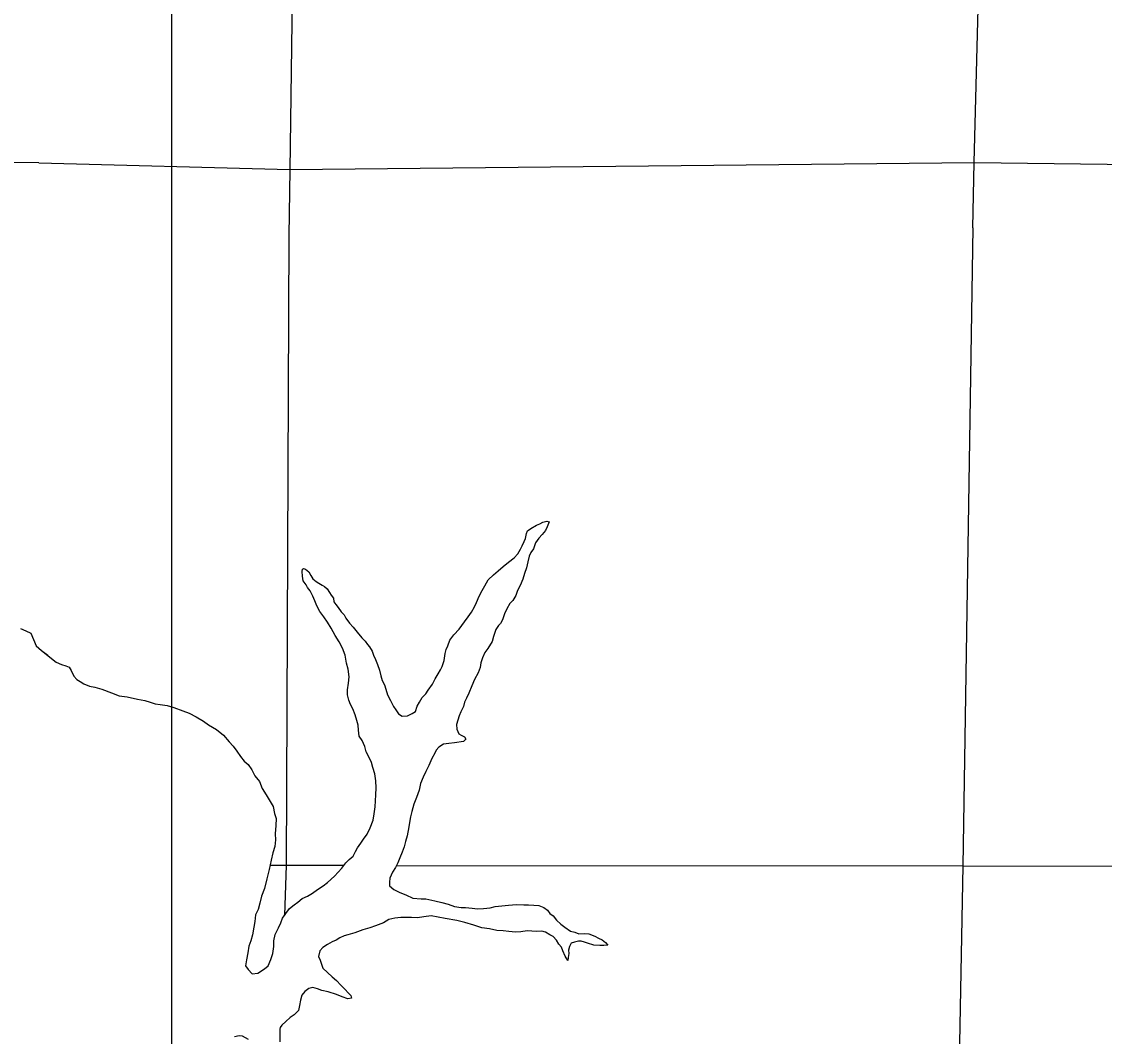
# Model space of a CAD drawing. Extents: x 77230 to 630905, y 790554 to 1662844.
# Drawn here: x 294737 to 303084, y 1542010 to 1549835 of the extents above; entities that cross this region are included whole.
import ezdxf

# ---------------------------------------------------------------- set-up
doc = ezdxf.new("R2010")
doc.units = 0
for name, color, linetype in [('Level 16', 7, 'Continuous'), ('Level 17', 7, 'Continuous'), ('Level 28', 7, 'Continuous')]:
    doc.layers.add(name, color=color, linetype=linetype)

msp = doc.modelspace()

# ---------------------------------------------------------------- linework, layer by layer
at = {"layer": 'Level 16'}
for p, q in [((296653.1, 1543329.5), (296777.5, 1543329.6)), ((296777.5, 1543329.6), (296763.6, 1542941)), ((296777.5, 1543329.6), (297223.8, 1543329.1)), ((297630, 1543328.7), (301993.8, 1543324.1)), ((301993.8, 1543324.1), (301902.1, 1538376.8)), ((301993.8, 1543324.1), (307299, 1543318.4))]:
    msp.add_line(p, q, dxfattribs=at)
for points in [[(296873.2, 1553824), (296804, 1548691.9), (296798, 1548185.7)], [(302069.9, 1548243.8), (302079.9, 1548748), (302211.6, 1553798.6)], [(294870.5, 1548747.2), (291575, 1548789.3)], [(294870.5, 1548747.2), (296805.9, 1548693.9), (302083.9, 1548748.1), (306170.5, 1548696.9)], [(302069.9, 1548243.8), (301993.8, 1543324.1)], [(296798, 1548185.7), (296777.5, 1543329.6)]]:
    msp.add_lwpolyline(points, dxfattribs=at)
at = {"layer": 'Level 17'}
for points in [[(297993.7, 1544908.1), (298003.2, 1544962.3), (298011, 1544992.4), (298022.7, 1545022.6), (298038.3, 1545064.8), (298069.9, 1545105.2), (298109.5, 1545149.7), (298150.9, 1545206.2), (298180.5, 1545244.5), (298206.2, 1545280.8), (298227.8, 1545323.1), (298243.5, 1545355.3), (298265, 1545405.6), (298286.6, 1545447.9), (298308.3, 1545484.2), (298333.8, 1545530.5), (298375.4, 1545569), (298411.1, 1545599.4), (298448.8, 1545633.8), (298490.4, 1545666.3), (298534.1, 1545700.8), (298561.8, 1545731.1), (298583.4, 1545767.4), (298597.2, 1545791.5), (298610.9, 1545825.7), (298620.7, 1545849.9), (298630.3, 1545888), (298638.1, 1545908.1), (298661.9, 1545926.4), (298705.7, 1545950.9), (298731.5, 1545961.1), (298755.4, 1545975.4), (298785.3, 1545983.7), (298805.3, 1545977.9), (298787.7, 1545939.7), (298775.9, 1545911.5), (298750.2, 1545879.2), (298724.5, 1545852.9), (298698.9, 1545816.6), (298683.3, 1545768.3), (298661.6, 1545740.1), (298649.8, 1545713.9), (298640.2, 1545669.8), (298630.6, 1545623.6), (298615.1, 1545579.4), (298601.5, 1545535.2), (298579.9, 1545486.9), (298560.3, 1545448.6), (298546.6, 1545410.4), (298523, 1545370.1), (298501.2, 1545347.9), (298477.6, 1545305.6), (298460, 1545267.3), (298444.4, 1545223.1), (298428.7, 1545192.9), (298414.8, 1545178.7), (298393.1, 1545146.5), (298375.6, 1545094.2), (298364, 1545054), (298330.5, 1545001.6), (298308.8, 1544971.3), (298289.2, 1544929.1), (298277.5, 1544890.9), (298271.9, 1544854.8), (298256.2, 1544814.6), (298228.7, 1544762.2), (298209.2, 1544713.9), (298183.7, 1544655.6), (298168.1, 1544617.4), (298152.4, 1544587.2), (298142.7, 1544555), (298123.1, 1544512.7), (298111.4, 1544480.6), (298099.7, 1544448.4), (298090, 1544414.3), (298092.3, 1544380.2), (298108.6, 1544342.3), (298126.6, 1544332.5), (298150.7, 1544318.7), (298162.9, 1544302.8), (298143.1, 1544282.6), (298073.2, 1544273.9), (298031.3, 1544269.4), (297989.4, 1544263), (297953.7, 1544240.6), (297931.9, 1544216.4), (297922.1, 1544194.2), (297900.5, 1544154), (297877, 1544099.6), (297853.5, 1544051.3), (297831.9, 1544009), (297812.3, 1543958.8), (297800.8, 1543908.6), (297781.3, 1543852.3), (297759.8, 1543800), (297744.3, 1543743.7), (297734.7, 1543703.6), (297727.1, 1543659.4), (297723.4, 1543625.3), (297710, 1543557.1), (297696.4, 1543512.9)], [(297447.3, 1543676.7), (297454.8, 1543726.8), (297462.3, 1543779), (297465.9, 1543825.1), (297467.5, 1543873.2), (297471, 1543925.3), (297468.5, 1543981.4), (297460.1, 1544035.4), (297445.7, 1544083.3), (297433.3, 1544121.3), (297417, 1544161.2), (297394.6, 1544205), (297384.3, 1544245), (297361.9, 1544290.9), (297339.7, 1544324.7), (297333.3, 1544370.7), (297330.9, 1544408.7), (297320.6, 1544446.7), (297308.2, 1544488.6), (297289.9, 1544534.5), (297273.6, 1544568.4), (297259.3, 1544602.3), (297248.9, 1544644.3), (297248.6, 1544682.4), (297258.2, 1544732.5), (297261.7, 1544782.7), (297255.2, 1544842.7), (297240.8, 1544886.6), (297230.3, 1544950.6), (297211.8, 1545002.5), (297185.4, 1545052.3), (297155, 1545100.1), (297124.6, 1545157.9), (297096.2, 1545203.7), (297067.8, 1545245.5), (297035.5, 1545287.2), (297013.2, 1545329.1), (296998.8, 1545369), (296982.5, 1545404.9), (296962.2, 1545446.8), (296942, 1545472.6), (296929.8, 1545492.5), (296907.6, 1545522.4), (296901.3, 1545558.4), (296901, 1545594.4), (296902.8, 1545612.5), (296910.7, 1545618.6), (296926.8, 1545612.7), (296950.9, 1545590.9), (296967.1, 1545565), (296983.4, 1545539.1), (297007.5, 1545517.3), (297027.6, 1545503.5), (297053.7, 1545489.8), (297071.8, 1545479.9), (297093.9, 1545462.1), (297110.2, 1545432.2), (297124.3, 1545412.3), (297140.5, 1545388.5), (297144.7, 1545360.4), (297158.9, 1545340.6), (297177.1, 1545316.7), (297201.3, 1545284.9), (297223.5, 1545261.1), (297237.7, 1545235.2), (297266, 1545197.4), (297294.3, 1545165.6), (297324.6, 1545125.8), (297358.9, 1545084.1), (297385.1, 1545056.3), (297403.3, 1545032.5), (297419.5, 1545012.6), (297439.7, 1544980.7), (297450, 1544948.8), (297464.3, 1544914.9), (297480.6, 1544877), (297495, 1544835.1), (297505.3, 1544791.1), (297517.6, 1544755.2), (297533.9, 1544721.3), (297544.2, 1544687.3), (297558.6, 1544643.4), (297580.9, 1544599.5), (297603.3, 1544553.7), (297621.5, 1544527.8), (297641.8, 1544498), (297669.9, 1544480.2), (297711.8, 1544480.6), (297747.6, 1544499), (297773.5, 1544515.3), (297787.1, 1544555.5), (297804.8, 1544587.7), (297824.4, 1544624), (297852.2, 1544650.3), (297871.9, 1544680.5), (297905.4, 1544724.9), (297925.1, 1544767.2), (297948.7, 1544805.5), (297966.4, 1544835.7), (297978.2, 1544861.9), (297993.7, 1544908.1)], [(294729.2, 1545153.9), (294769.3, 1545138.2), (294809.4, 1545118.4), (294827.7, 1545070.5), (294850, 1545020.6), (294890.2, 1544984.8), (294938.3, 1544949)], [(294890.2, 1544984.8), (295003.4, 1544894.5), (295043.5, 1544876.9), (295077.6, 1544867.2), (295103.6, 1544857.4), (295119.8, 1544831.5), (295140.2, 1544787.7), (295162.4, 1544761.8), (295188.5, 1544746.1), (295216.6, 1544728.3), (295260.7, 1544710.7), (295300.7, 1544703.1), (295356.8, 1544687.6), (295431, 1544658.3), (295489.1, 1544634.9), (295551.1, 1544627.5), (295631.2, 1544610.2), (295687.2, 1544598.8), (295727.3, 1544587.2), (295767.3, 1544573.5), (295805.3, 1544567.9), (295859.3, 1544560.4), (295911.4, 1544544.9), (295979.6, 1544519.5), (296029.7, 1544502), (296081.8, 1544474.5), (296138.1, 1544441), (296178.3, 1544413.3), (296238.5, 1544375.9), (296292.8, 1544332.3), (296337.2, 1544280.7), (296367.5, 1544248.9), (296395.8, 1544209.2), (296424.1, 1544169.4), (296452.4, 1544131.6), (296482.6, 1544105.8), (296512.9, 1544066.1), (296535.3, 1544018.2), (296571.7, 1543974.5), (296592.1, 1543922.6), (296622.5, 1543872.8), (296646.8, 1543835), (296677.2, 1543783.2), (296687.7, 1543729.3), (296700, 1543689.3), (296696.5, 1543635.2), (296693.1, 1543573.1), (296695.5, 1543525), (296689.9, 1543474.9), (296674.4, 1543424.6), (296660.9, 1543368.4), (296645.6, 1543298.1), (296628.2, 1543225.8), (296608.9, 1543149.5), (296585.4, 1543091.2), (296573.9, 1543037), (296560.4, 1542988.8), (296540.8, 1542946.5), (296535.2, 1542896.4), (296527.6, 1542852.2), (296518.2, 1542792), (296504.6, 1542747.8), (296489, 1542705.6), (296481.4, 1542655.5), (296471.9, 1542601.3), (296464.3, 1542555.1), (296482.6, 1542525.3), (296514.8, 1542491.5), (296558.7, 1542498), (296608.4, 1542530.5), (296638.1, 1542552.8), (296657.7, 1542603.1), (296673.2, 1542649.4), (296682.8, 1542703.5), (296682.4, 1542747.6), (296691.9, 1542795.8), (296717.5, 1542846.1), (296735.1, 1542884.3), (296748.7, 1542922.5), (296774.4, 1542956.9), (296802, 1542997.2), (296837.7, 1543023.6), (296867.5, 1543045.9), (296901.2, 1543072.3), (296941, 1543090.7), (296978.8, 1543115.1), (297018.5, 1543143.6), (297062.2, 1543172.1), (297095.9, 1543196.4), (297149.4, 1543245), (297204.8, 1543307.7), (297236.4, 1543348.1), (297262.1, 1543374.4), (297291.9, 1543398.7), (297311.5, 1543435), (297327.3, 1543463.2), (297352.9, 1543499.5), (297372.6, 1543531.7), (297400.2, 1543570.1), (297423.8, 1543618.4), (297447.3, 1543676.7)], [(297696.4, 1543512.9), (297686.8, 1543472.7), (297671.2, 1543430.5), (297653.6, 1543386.3), (297637.9, 1543348), (297620.3, 1543311.8), (297596.6, 1543275.5), (297577, 1543229.2), (297573.3, 1543199.2), (297573.6, 1543171.1), (297607.8, 1543141.4), (297653.9, 1543119.8), (297698, 1543100.2), (297752.2, 1543076.7), (297816.2, 1543069.4), (297852.1, 1543069.7), (297922.2, 1543056.4), (297976.2, 1543042.9), (298024.3, 1543029.3), (298074.4, 1543011.8), (298126.4, 1543004.3), (298160.3, 1543004.7), (298210.3, 1542999.1), (298231, 1542996.2)], [(297673.8, 1543437.8), (297671.2, 1543430.5), (297653.6, 1543386.3), (297637.9, 1543348), (297620.3, 1543311.8), (297596.6, 1543275.5), (297577, 1543229.2), (297573.3, 1543199.2), (297573.6, 1543171.1), (297607.8, 1543141.4), (297653.9, 1543119.8), (297698, 1543100.2), (297752.2, 1543076.7), (297816.2, 1543069.4), (297852.1, 1543069.7), (297922.2, 1543056.4), (297976.2, 1543042.9), (298024.3, 1543029.3), (298074.4, 1543011.8), (298126.4, 1543004.3), (298160.3, 1543004.7), (298210.3, 1542999.1), (298250.3, 1542993.5), (298298.2, 1542996), (298348.1, 1543002.5), (298388, 1543010.9), (298439.9, 1543017.4), (298491.8, 1543022), (298551.7, 1543026.6), (298609.6, 1543023.1), (298643.6, 1543025.5), (298685.6, 1543021.9), (298725.5, 1543018.3), (298763.6, 1543002.6), (298791.8, 1542982.9), (298810, 1542957), (298834.1, 1542939.2), (298860.4, 1542907.4), (298894.6, 1542875.7), (298924.8, 1542852), (298969, 1542822.4), (299003, 1542812.7), (299033.1, 1542801), (299075, 1542803.4), (299111, 1542799.7), (299157.1, 1542782.2), (299183.2, 1542766.4), (299213.3, 1542754.7), (299237.4, 1542732.9), (299255.6, 1542713), (299225.7, 1542710.7), (299193.7, 1542710.4), (299149.7, 1542714), (299099.7, 1542727.5), (299077.6, 1542735.3), (299049.6, 1542745), (299029.6, 1542744.8), (298999.7, 1542736.5), (298973.8, 1542728.3), (298960, 1542704.1), (298954.3, 1542674), (298956.5, 1542650), (298950.8, 1542617.8), (298949, 1542595.8), (298926.7, 1542629.6), (298908.4, 1542669.5), (298898.2, 1542697.5), (298878, 1542721.3), (298859.7, 1542751.2), (298835.5, 1542779), (298809.4, 1542792.7), (298775.3, 1542814.4), (298747.3, 1542820.2), (298705.3, 1542819.7), (298633.4, 1542823), (298585.5, 1542816.6), (298543.6, 1542814.1), (298493.6, 1542819.7), (298449.6, 1542823.2), (298401.6, 1542826.8), (298343.6, 1542840.2), (298285.6, 1542847.6), (298223.5, 1542867.1), (298153.4, 1542888.4), (298091.3, 1542903.8), (298001.3, 1542918.9), (297947.2, 1542930.4), (297893.2, 1542939.9), (297837.4, 1542931.3), (297789.5, 1542924.9), (297743.5, 1542926.4), (297703.6, 1542926), (297659.6, 1542925.6), (297613.7, 1542921.1), (297567.9, 1542910.6), (297528.1, 1542886.2), (297464.4, 1542863.5), (297420.6, 1542847.1), (297366.8, 1542830.5), (297307.1, 1542807.9)], [(297307.1, 1542807.9), (297253.3, 1542793.3), (297223.4, 1542785), (297189.6, 1542770.7), (297161.8, 1542752.4), (297131.9, 1542738), (297096.1, 1542719.7), (297060.4, 1542695.3), (297036.6, 1542669), (297025, 1542624.8), (297039.3, 1542598.9), (297059.8, 1542537), (297094.1, 1542501.3), (297132.3, 1542469.6), (297164.5, 1542439.9), (297198.8, 1542404.2), (297231, 1542370.4), (297255.2, 1542346.6), (297275.4, 1542324.8), (297279.6, 1542304.8), (297251.7, 1542298.5), (297209.6, 1542314.1), (297163.5, 1542331.7), (297101.4, 1542353.1), (297051.3, 1542362.6), (297019.2, 1542376.3), (296981.2, 1542386), (296951.3, 1542379.7), (296921.5, 1542357.3), (296897.8, 1542327), (296886.2, 1542288.9), (296880.5, 1542248.7), (296870.9, 1542208.6), (296837.2, 1542176.2), (296807.4, 1542155.9), (296773.8, 1542125.5), (296742, 1542097.1), (296730.2, 1542079), (296728.3, 1542064.9), (296728.8, 1542012.9), (296727.2, 1541966.8)], [(296487.3, 1541986.4), (296441.2, 1542012), (296413.2, 1542013.7), (296379.3, 1542007.4)]]:
    msp.add_lwpolyline(points, dxfattribs=at)
at = {"layer": 'Level 28'}
msp.add_line((295896.4, 1483323.9), (295896.4, 1662843.6), dxfattribs=at)

doc.saveas('drawing.dxf')
